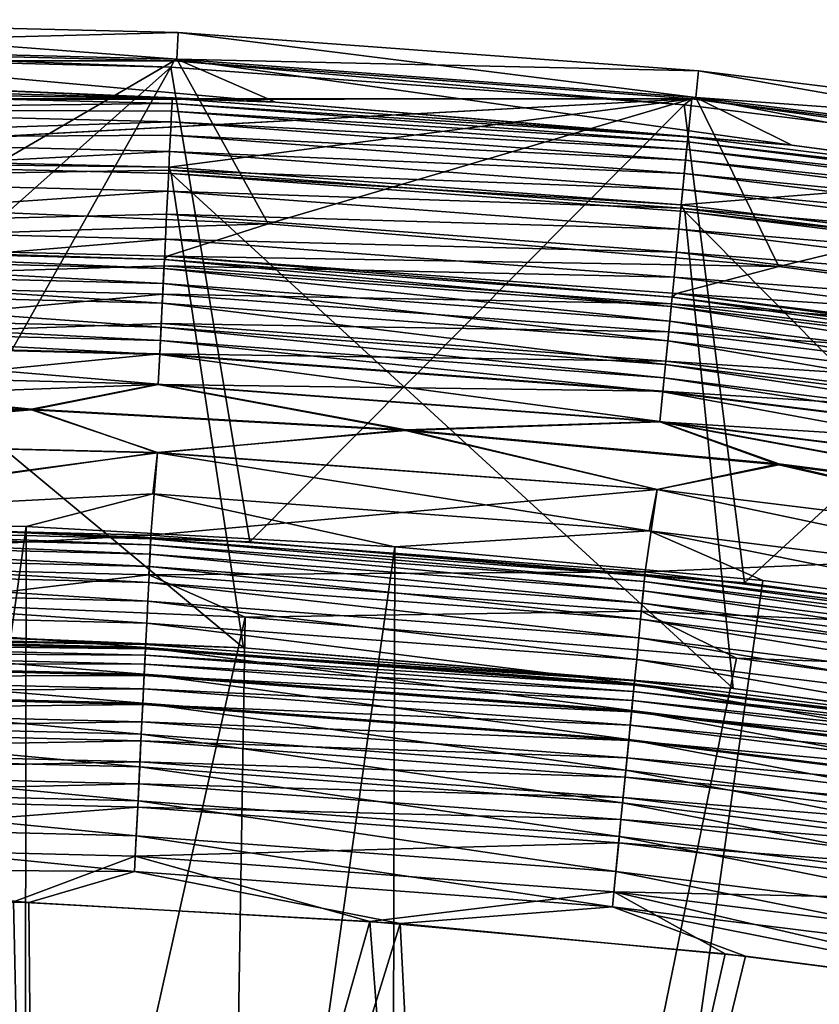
# Model space of a CAD drawing. Header units: metres. Extents: x -901 to 901, y -486 to 401.
# Tile 342 of 366: x 708 to 723, y 382 to 401. Entities that reach past the tile are written whole.
import ezdxf

# ---------------------------------------------------------------- set-up
doc = ezdxf.new("R2010")
doc.units = ezdxf.units.M

msp = doc.modelspace()

# ---------------------------------------------------------------- linework, layer by layer
at = {"layer": 'top'}
for points in [[(-700.736328, 399.977142, -98), (-720.189453, 399.025177, -98), (710.463745, 399.739441, -98)], [(700.736328, 399.977142, -98), (-700.736328, 399.977142, -98), (710.463745, 399.739441, -98)], [(710.463745, 399.739441, -98), (710.397522, 399.62265, -107.314049), (700.736328, 399.977142, -98)], [(710.397522, 399.62265, -107.314049), (700.736328, 399.858093, -107.314049), (700.736328, 399.977142, -98)], [(700.736328, 391.028748, -613.146606), (700.736328, 399.858093, -107.314049), (710.397522, 399.62265, -107.314049)], [(710.463745, 399.739441, -98), (-720.189453, 399.025177, -98), (720.189026, 399.025116, -98)], [(720.04718, 398.913879, -107.314049), (710.397522, 399.62265, -107.314049), (710.463745, 399.739441, -98)], [(720.189026, 399.025116, -98), (720.04718, 398.913879, -107.314049), (710.463745, 399.739441, -98)], [(705.529175, 390.968384, -613.146606), (700.736328, 391.028748, -613.146606), (710.397522, 399.62265, -107.314049)], [(705.529175, 390.968384, -613.146606), (710.397522, 399.62265, -107.314049), (711.883484, 390.701996, -613.146606)], [(710.397522, 399.62265, -107.314049), (720.04718, 398.913879, -107.314049), (711.883484, 390.701996, -613.146606)], [(-720.189453, 399.025177, -98), (-700.736328, 397.977081, -98), (720.189026, 399.025116, -98)], [(720.189026, 399.025116, -98), (-700.736328, 397.977081, -98), (700.736328, 397.977081, -98)], [(700.736328, 397.977081, -98), (710.366211, 397.741699, -98), (720.189026, 399.025116, -98)], [(710.366211, 397.741699, -98), (719.994202, 397.034607, -98), (720.189026, 399.025116, -98)], [(711.883484, 390.701996, -613.146606), (720.04718, 398.913879, -107.314049), (721.185059, 389.926849, -613.146606)], [(720.189026, 399.025116, -98), (719.994202, 397.034607, -98), (729.888245, 397.832825, -98)], [(729.673889, 397.728027, -107.314049), (720.04718, 398.913879, -107.314049), (720.189026, 399.025116, -98)], [(720.04718, 398.913879, -107.314049), (729.673889, 397.728027, -107.314049), (721.185059, 389.926849, -613.146606)], [(729.888245, 397.832825, -98), (729.673889, 397.728027, -107.314049), (720.189026, 399.025116, -98)], [(710.366211, 397.741699, -98), (700.736328, 397.977081, -98), (700.736328, 397.858398, -107.279144)], [(710.40863, 397.620819, -107.279144), (710.366211, 397.741699, -98), (700.736328, 397.858398, -107.279144)], [(710.40863, 397.620819, -107.279144), (700.736328, 397.858398, -107.279144), (711.766907, 388.705688, -613.111694)], [(700.736328, 397.858398, -107.279144), (705.479065, 388.96933, -613.111694), (711.766907, 388.705688, -613.111694)], [(719.994202, 397.034607, -98), (729.595642, 395.85437, -98), (729.888245, 397.832825, -98)], [(719.994202, 397.034607, -98), (710.366211, 397.741699, -98), (710.40863, 397.620819, -107.279144)], [(720.057678, 396.909088, -107.279144), (719.994202, 397.034607, -98), (710.40863, 397.620819, -107.279144)], [(720.057678, 396.909088, -107.279144), (710.40863, 397.620819, -107.279144), (720.96991, 387.938782, -613.111694)], [(710.40863, 397.620819, -107.279144), (711.766907, 388.705688, -613.111694), (720.96991, 387.938782, -613.111694)], [(721.185059, 389.926849, -613.146606), (729.673889, 397.728027, -107.314049), (730.437378, 388.696564, -613.146606)], [(729.595642, 395.85437, -98), (719.994202, 397.034607, -98), (720.057678, 396.909088, -107.279144)], [(729.660156, 395.724854, -107.279144), (729.595642, 395.85437, -98), (720.057678, 396.909088, -107.279144)], [(729.660156, 395.724854, -107.279144), (720.057678, 396.909088, -107.279144), (730.124146, 386.721558, -613.111694)], [(720.057678, 396.909088, -107.279144), (720.96991, 387.938782, -613.111694), (730.124146, 386.721558, -613.111694)], [(700.736328, 390.874756, -614.487427), (700.736328, 391.001373, -613.654114), (710.018127, 390.6427, -614.487244)], [(700.736328, 391.001373, -613.654114), (710.023499, 390.752625, -613.819397), (710.018127, 390.6427, -614.487244)], [(705.529175, 390.968384, -613.146606), (710.023499, 390.752625, -613.819397), (700.736328, 391.001373, -613.654114)], [(705.529175, 390.968384, -613.146606), (711.883484, 390.701996, -613.146606), (710.023499, 390.752625, -613.819397)], [(700.736328, 390.7005, -615.142822), (700.736328, 390.874756, -614.487427), (710.009644, 390.468933, -615.142639)], [(700.736328, 390.874756, -614.487427), (710.018127, 390.6427, -614.487244), (710.009644, 390.468933, -615.142639)], [(710.018127, 390.6427, -614.487244), (710.023499, 390.752625, -613.819397), (719.299133, 389.952026, -614.487244)], [(710.023499, 390.752625, -613.819397), (719.309875, 390.061554, -613.819397), (719.299133, 389.952026, -614.487244)], [(711.883484, 390.701996, -613.146606), (719.309875, 390.061554, -613.819397), (710.023499, 390.752625, -613.819397)], [(700.736328, 390.46344, -615.778137), (700.736328, 390.7005, -615.142822), (709.998108, 390.232697, -615.778259)], [(700.736328, 390.7005, -615.142822), (710.009644, 390.468933, -615.142639), (709.998108, 390.232697, -615.778259)], [(710.009644, 390.468933, -615.142639), (710.018127, 390.6427, -614.487244), (719.282104, 389.7789, -615.142639)], [(710.018127, 390.6427, -614.487244), (719.299133, 389.952026, -614.487244), (719.282104, 389.7789, -615.142639)], [(711.883484, 390.701996, -613.146606), (721.185059, 389.926849, -613.146606), (719.309875, 390.061554, -613.819397)], [(700.736328, 390.166046, -616.386963), (700.736328, 390.46344, -615.778137), (709.983582, 389.935699, -616.387024)], [(700.736328, 390.46344, -615.778137), (709.998108, 390.232697, -615.778259), (709.983582, 389.935699, -616.387024)], [(709.998108, 390.232697, -615.778259), (710.009644, 390.468933, -615.142639), (719.259033, 389.543518, -615.778259)], [(710.009644, 390.468933, -615.142639), (719.282104, 389.7789, -615.142639), (719.259033, 389.543518, -615.778259)], [(709.983582, 389.935699, -616.387024), (709.998108, 390.232697, -615.778259), (719.22998, 389.247589, -616.387024)], [(709.998108, 390.232697, -615.778259), (719.259033, 389.543518, -615.778259), (719.22998, 389.247589, -616.387024)], [(700.736328, 389.81131, -616.963623), (700.736328, 390.166046, -616.386963), (709.966248, 389.581238, -616.963562)], [(700.736328, 390.166046, -616.386963), (709.983582, 389.935699, -616.387024), (709.966248, 389.581238, -616.963562)], [(719.299133, 389.952026, -614.487244), (719.309875, 390.061554, -613.819397), (728.55304, 388.806183, -614.487244)], [(719.309875, 390.061554, -613.819397), (728.569092, 388.915039, -613.819397), (728.55304, 388.806183, -614.487244)], [(721.185059, 389.926849, -613.146606), (728.569092, 388.915039, -613.819397), (719.309875, 390.061554, -613.819397)], [(709.966248, 389.581238, -616.963562), (709.983582, 389.935699, -616.387024), (719.195374, 388.89444, -616.963562)], [(709.983582, 389.935699, -616.387024), (719.22998, 389.247589, -616.387024), (719.195374, 388.89444, -616.963562)], [(719.282104, 389.7789, -615.142639), (719.299133, 389.952026, -614.487244), (728.527588, 388.634094, -615.142639)], [(719.299133, 389.952026, -614.487244), (728.55304, 388.806183, -614.487244), (728.527588, 388.634094, -615.142639)], [(721.185059, 389.926849, -613.146606), (730.437378, 388.696564, -613.146606), (728.569092, 388.915039, -613.819397)], [(700.736328, 389.402557, -617.50293), (700.736328, 389.81131, -616.963623), (709.946289, 389.173035, -617.502808)], [(700.736328, 389.81131, -616.963623), (709.966248, 389.581238, -616.963562), (709.946289, 389.173035, -617.502808)], [(719.259033, 389.543518, -615.778259), (719.282104, 389.7789, -615.142639), (728.492981, 388.400146, -615.778259)], [(719.282104, 389.7789, -615.142639), (728.527588, 388.634094, -615.142639), (728.492981, 388.400146, -615.778259)], [(709.946289, 389.173035, -617.502808), (709.966248, 389.581238, -616.963562), (719.155457, 388.487701, -617.502808)], [(709.966248, 389.581238, -616.963562), (719.195374, 388.89444, -616.963562), (719.155457, 388.487701, -617.502808)], [(719.22998, 389.247589, -616.387024), (719.259033, 389.543518, -615.778259), (728.449463, 388.106018, -616.387024)], [(719.259033, 389.543518, -615.778259), (728.492981, 388.400146, -615.778259), (728.449463, 388.106018, -616.387024)], [(700.736328, 388.943634, -617.999878), (700.736328, 389.402557, -617.50293), (709.923889, 388.714783, -617.999878)], [(700.736328, 389.402557, -617.50293), (709.946289, 389.173035, -617.502808), (709.923889, 388.714783, -617.999878)], [(709.923889, 388.714783, -617.999878), (709.946289, 389.173035, -617.502808), (719.110657, 388.031128, -617.999878)], [(709.946289, 389.173035, -617.502808), (719.155457, 388.487701, -617.502808), (719.110657, 388.031128, -617.999878)], [(719.195374, 388.89444, -616.963562), (719.22998, 389.247589, -616.387024), (728.397522, 387.755005, -616.963562)], [(719.22998, 389.247589, -616.387024), (728.449463, 388.106018, -616.387024), (728.397522, 387.755005, -616.963562)], [(709.926514, 388.768188, -613.591614), (705.479065, 388.96933, -613.111694), (700.736328, 388.997406, -613.591736)], [(700.736328, 388.997406, -613.591736), (700.736328, 388.91925, -614.067932), (709.926514, 388.768188, -613.591614)], [(700.736328, 388.438721, -618.450073), (700.736328, 388.943634, -617.999878), (709.899231, 388.210419, -618.449951)], [(700.736328, 388.943634, -617.999878), (709.923889, 388.714783, -617.999878), (709.899231, 388.210419, -618.449951)], [(700.736328, 388.91925, -614.067932), (709.922668, 388.689789, -614.067932), (709.926514, 388.768188, -613.591614)], [(700.736328, 388.91925, -614.067932), (700.736328, 388.794922, -614.535522), (709.922668, 388.689789, -614.067932)], [(711.766907, 388.705688, -613.111694), (705.479065, 388.96933, -613.111694), (709.926514, 388.768188, -613.591614)], [(719.155457, 388.487701, -617.502808), (719.195374, 388.89444, -616.963562), (728.337769, 387.350739, -617.502808)], [(719.195374, 388.89444, -616.963562), (728.397522, 387.755005, -616.963562), (728.337769, 387.350739, -617.502808)], [(700.736328, 388.794922, -614.535522), (709.916626, 388.565857, -614.5354), (709.922668, 388.689789, -614.067932)], [(700.736328, 388.794922, -614.535522), (700.736328, 388.625854, -614.988647), (709.916626, 388.565857, -614.5354)], [(709.899231, 388.210419, -618.449951), (709.923889, 388.714783, -617.999878), (719.06134, 387.528595, -618.449951)], [(709.926514, 388.768188, -613.591614), (709.922668, 388.689789, -614.067932), (719.115906, 388.084351, -613.591614)], [(709.923889, 388.714783, -617.999878), (719.110657, 388.031128, -617.999878), (719.06134, 387.528595, -618.449951)], [(719.115906, 388.084351, -613.591614), (711.766907, 388.705688, -613.111694), (709.926514, 388.768188, -613.591614)], [(700.736328, 388.625854, -614.988647), (709.908386, 388.397339, -614.98877), (709.916626, 388.565857, -614.5354)], [(700.736328, 388.625854, -614.988647), (700.736328, 388.413727, -615.422974), (709.908386, 388.397339, -614.98877)], [(709.916626, 388.565857, -614.5354), (709.908386, 388.397339, -614.98877), (719.09613, 387.882721, -614.5354)], [(709.922668, 388.689789, -614.067932), (709.916626, 388.565857, -614.5354), (719.108215, 388.006226, -614.067932)], [(709.916626, 388.565857, -614.5354), (719.09613, 387.882721, -614.5354), (719.108215, 388.006226, -614.067932)], [(709.922668, 388.689789, -614.067932), (719.108215, 388.006226, -614.067932), (719.115906, 388.084351, -613.591614)], [(720.96991, 387.938782, -613.111694), (711.766907, 388.705688, -613.111694), (719.115906, 388.084351, -613.591614)], [(700.736328, 387.892395, -618.849365), (700.736328, 388.438721, -618.450073), (709.872559, 387.664734, -618.849182)], [(700.736328, 388.438721, -618.450073), (709.899231, 388.210419, -618.449951), (709.872559, 387.664734, -618.849182)], [(700.736328, 388.413727, -615.422974), (709.89801, 388.185516, -615.422974), (709.908386, 388.397339, -614.98877)], [(700.736328, 388.413727, -615.422974), (700.736328, 388.160706, -615.83429), (709.89801, 388.185516, -615.422974)], [(709.908386, 388.397339, -614.98877), (709.89801, 388.185516, -615.422974), (719.079651, 387.714844, -614.98877)], [(709.908386, 388.397339, -614.98877), (719.079651, 387.714844, -614.98877), (719.09613, 387.882721, -614.5354)], [(719.110657, 388.031128, -617.999878), (719.155457, 388.487701, -617.502808), (728.27063, 386.896912, -617.999878)], [(719.155457, 388.487701, -617.502808), (728.337769, 387.350739, -617.502808), (728.27063, 386.896912, -617.999878)], [(700.736328, 388.160706, -615.83429), (709.885681, 387.932678, -615.834167), (709.89801, 388.185516, -615.422974)], [(700.736328, 388.160706, -615.83429), (700.736328, 387.869141, -616.218933), (709.885681, 387.932678, -615.834167)], [(709.872559, 387.664734, -618.849182), (709.899231, 388.210419, -618.449951), (719.007996, 386.984894, -618.849182)], [(709.89801, 388.185516, -615.422974), (709.885681, 387.932678, -615.834167), (719.058899, 387.503784, -615.422974)], [(709.89801, 388.185516, -615.422974), (719.058899, 387.503784, -615.422974), (719.079651, 387.714844, -614.98877)], [(709.899231, 388.210419, -618.449951), (719.06134, 387.528595, -618.449951), (719.007996, 386.984894, -618.849182)], [(719.06134, 387.528595, -618.449951), (719.110657, 388.031128, -617.999878), (728.196716, 386.39743, -618.449951)], [(719.108215, 388.006226, -614.067932), (719.09613, 387.882721, -614.5354), (728.266968, 386.872162, -614.067932)], [(719.115906, 388.084351, -613.591614), (719.108215, 388.006226, -614.067932), (728.278442, 386.949799, -613.591614)], [(719.108215, 388.006226, -614.067932), (728.266968, 386.872162, -614.067932), (728.278442, 386.949799, -613.591614)], [(719.110657, 388.031128, -617.999878), (728.27063, 386.896912, -617.999878), (728.196716, 386.39743, -618.449951)], [(728.278442, 386.949799, -613.591614), (720.96991, 387.938782, -613.111694), (719.115906, 388.084351, -613.591614)], [(700.736328, 387.869141, -616.218933), (709.87146, 387.641541, -616.218872), (709.885681, 387.932678, -615.834167)], [(700.736328, 387.309631, -619.19397), (700.736328, 387.892395, -618.849365), (709.844116, 387.082825, -619.19397)], [(700.736328, 387.892395, -618.849365), (709.872559, 387.664734, -618.849182), (709.844116, 387.082825, -619.19397)], [(700.736328, 387.869141, -616.218933), (700.736328, 387.541809, -616.573364), (709.87146, 387.641541, -616.218872)], [(709.885681, 387.932678, -615.834167), (709.87146, 387.641541, -616.218872), (719.034241, 387.251862, -615.834167)], [(709.885681, 387.932678, -615.834167), (719.034241, 387.251862, -615.834167), (719.058899, 387.503784, -615.422974)], [(719.09613, 387.882721, -614.5354), (719.079651, 387.714844, -614.98877), (728.248779, 386.74942, -614.5354)], [(719.09613, 387.882721, -614.5354), (728.248779, 386.74942, -614.5354), (728.266968, 386.872162, -614.067932)], [(730.124146, 386.721558, -613.111694), (720.96991, 387.938782, -613.111694), (728.278442, 386.949799, -613.591614)], [(700.736328, 387.541809, -616.573364), (709.855469, 387.314667, -616.573364), (709.87146, 387.641541, -616.218872)], [(709.844116, 387.082825, -619.19397), (709.872559, 387.664734, -618.849182), (718.951111, 386.40509, -619.19397)], [(709.87146, 387.641541, -616.218872), (709.855469, 387.314667, -616.573364), (719.005737, 386.961761, -616.218872)], [(709.87146, 387.641541, -616.218872), (719.005737, 386.961761, -616.218872), (719.034241, 387.251862, -615.834167)], [(709.872559, 387.664734, -618.849182), (719.007996, 386.984894, -618.849182), (718.951111, 386.40509, -619.19397)], [(719.079651, 387.714844, -614.98877), (719.058899, 387.503784, -615.422974), (728.224121, 386.58255, -614.98877)], [(719.079651, 387.714844, -614.98877), (728.224121, 386.58255, -614.98877), (728.248779, 386.74942, -614.5354)], [(700.736328, 387.541809, -616.573364), (700.736328, 387.181671, -616.89447), (709.855469, 387.314667, -616.573364)], [(719.007996, 386.984894, -618.849182), (719.06134, 387.528595, -618.449951), (728.116821, 385.857025, -618.849182)], [(719.058899, 387.503784, -615.422974), (719.034241, 387.251862, -615.834167), (728.193115, 386.372742, -615.422974)], [(719.058899, 387.503784, -615.422974), (728.193115, 386.372742, -615.422974), (728.224121, 386.58255, -614.98877)], [(719.06134, 387.528595, -618.449951), (728.196716, 386.39743, -618.449951), (728.116821, 385.857025, -618.849182)], [(700.736328, 387.181671, -616.89447), (709.837891, 386.954926, -616.894409), (709.855469, 387.314667, -616.573364)], [(700.736328, 386.695679, -619.480713), (700.736328, 387.309631, -619.19397), (709.814148, 386.469727, -619.480652)], [(700.736328, 387.309631, -619.19397), (709.844116, 387.082825, -619.19397), (709.814148, 386.469727, -619.480652)], [(709.855469, 387.314667, -616.573364), (709.837891, 386.954926, -616.894409), (718.973816, 386.636108, -616.573364)], [(709.855469, 387.314667, -616.573364), (718.973816, 386.636108, -616.573364), (719.005737, 386.961761, -616.218872)], [(719.034241, 387.251862, -615.834167), (719.005737, 386.961761, -616.218872), (728.156067, 386.122375, -615.834167)], [(719.034241, 387.251862, -615.834167), (728.156067, 386.122375, -615.834167), (728.193115, 386.372742, -615.422974)], [(700.736328, 387.181671, -616.89447), (700.736328, 386.791992, -617.17926), (709.837891, 386.954926, -616.894409)], [(709.814148, 386.469727, -619.480652), (709.844116, 387.082825, -619.19397), (718.891235, 385.79422, -619.480652)], [(709.844116, 387.082825, -619.19397), (718.951111, 386.40509, -619.19397), (718.891235, 385.79422, -619.480652)], [(700.736328, 386.791992, -617.17926), (709.818848, 386.565704, -617.179138), (709.837891, 386.954926, -616.894409)], [(709.837891, 386.954926, -616.894409), (709.818848, 386.565704, -617.179138), (718.93866, 386.277649, -616.894409)], [(709.837891, 386.954926, -616.894409), (718.93866, 386.277649, -616.894409), (718.973816, 386.636108, -616.573364)], [(718.951111, 386.40509, -619.19397), (719.007996, 386.984894, -618.849182), (728.031555, 385.280731, -619.19397)], [(719.005737, 386.961761, -616.218872), (718.973816, 386.636108, -616.573364), (728.113403, 385.834045, -616.218872)], [(719.005737, 386.961761, -616.218872), (728.113403, 385.834045, -616.218872), (728.156067, 386.122375, -615.834167)], [(719.007996, 386.984894, -618.849182), (728.116821, 385.857025, -618.849182), (728.031555, 385.280731, -619.19397)], [(700.736328, 386.791992, -617.17926), (700.736328, 386.376343, -617.42511), (709.818848, 386.565704, -617.179138)], [(700.736328, 386.056366, -619.706604), (700.736328, 386.695679, -619.480713), (709.782959, 385.830872, -619.706055)], [(700.736328, 386.695679, -619.480713), (709.814148, 386.469727, -619.480652), (709.782959, 385.830872, -619.706055)], [(709.818848, 386.565704, -617.179138), (700.736328, 386.376343, -617.42511), (709.798584, 386.150635, -617.425049)], [(718.900574, 385.889862, -617.179138), (709.818848, 386.565704, -617.179138), (709.798584, 386.150635, -617.425049)], [(718.93866, 386.277649, -616.894409), (709.818848, 386.565704, -617.179138), (718.900574, 385.889862, -617.179138)], [(718.973816, 386.636108, -616.573364), (718.93866, 386.277649, -616.894409), (728.065552, 385.510345, -616.573364)], [(718.973816, 386.636108, -616.573364), (728.065552, 385.510345, -616.573364), (728.113403, 385.834045, -616.218872)], [(709.798584, 386.150635, -617.425049), (700.736328, 386.376343, -617.42511), (700.736328, 385.938416, -617.629578)], [(709.782959, 385.830872, -619.706055), (709.814148, 386.469727, -619.480652), (718.828735, 385.157684, -619.706055)], [(709.814148, 386.469727, -619.480652), (718.891235, 385.79422, -619.480652), (718.828735, 385.157684, -619.706055)], [(718.891235, 385.79422, -619.480652), (718.951111, 386.40509, -619.19397), (727.941772, 384.673553, -619.480652)], [(718.951111, 386.40509, -619.19397), (728.031555, 385.280731, -619.19397), (727.941772, 384.673553, -619.480652)], [(709.798584, 386.150635, -617.425049), (700.736328, 385.938416, -617.629578), (709.777222, 385.713348, -617.629578)], [(718.860046, 385.476318, -617.425049), (709.798584, 386.150635, -617.425049), (709.777222, 385.713348, -617.629578)], [(718.900574, 385.889862, -617.179138), (709.798584, 386.150635, -617.425049), (718.860046, 385.476318, -617.425049)], [(728.012817, 385.154083, -616.894409), (718.93866, 386.277649, -616.894409), (718.900574, 385.889862, -617.179138)], [(728.065552, 385.510345, -616.573364), (718.93866, 386.277649, -616.894409), (728.012817, 385.154083, -616.894409)], [(700.736328, 385.39801, -619.869446), (700.736328, 386.056366, -619.706604), (709.750793, 385.173309, -619.86853)], [(700.736328, 386.056366, -619.706604), (709.782959, 385.830872, -619.706055), (709.750793, 385.173309, -619.86853)], [(709.777222, 385.713348, -617.629578), (700.736328, 385.938416, -617.629578), (700.736328, 385.012726, -617.90686)], [(709.750793, 385.173309, -619.86853), (709.782959, 385.830872, -619.706055), (718.764465, 384.502533, -619.86853)], [(709.782959, 385.830872, -619.706055), (718.828735, 385.157684, -619.706055), (718.764465, 384.502533, -619.86853)], [(718.828735, 385.157684, -619.706055), (718.891235, 385.79422, -619.480652), (727.848206, 384.040894, -619.706055)], [(727.955811, 384.768616, -617.179138), (718.900574, 385.889862, -617.179138), (718.860046, 385.476318, -617.425049)], [(718.891235, 385.79422, -619.480652), (727.941772, 384.673553, -619.480652), (727.848206, 384.040894, -619.706055)], [(728.012817, 385.154083, -616.894409), (718.900574, 385.889862, -617.179138), (727.955811, 384.768616, -617.179138)], [(700.736328, 385.012726, -617.90686), (709.731995, 384.788635, -617.90625), (709.777222, 385.713348, -617.629578)], [(709.731995, 384.788635, -617.90625), (718.817261, 385.040588, -617.629578), (709.777222, 385.713348, -617.629578)], [(709.777222, 385.713348, -617.629578), (718.817261, 385.040588, -617.629578), (718.860046, 385.476318, -617.425049)], [(700.736328, 384.562592, -619.981506), (700.736328, 385.39801, -619.869446), (709.71814, 384.504486, -619.966919)], [(700.736328, 385.39801, -619.869446), (709.750793, 385.173309, -619.86853), (709.71814, 384.504486, -619.966919)], [(718.817261, 385.040588, -617.629578), (727.89502, 384.357574, -617.425049), (718.860046, 385.476318, -617.425049)], [(718.860046, 385.476318, -617.425049), (727.89502, 384.357574, -617.425049), (727.955811, 384.768616, -617.179138)], [(707.441833, 383.932007, -618), (709.731995, 384.788635, -617.90625), (700.736328, 385.012726, -617.90686)], [(709.71814, 384.504486, -619.966919), (709.750793, 385.173309, -619.86853), (718.699097, 383.836121, -619.966919)], [(709.731995, 384.788635, -617.90625), (718.726868, 384.119263, -617.90625), (718.817261, 385.040588, -617.629578)], [(709.750793, 385.173309, -619.86853), (718.764465, 384.502533, -619.86853), (718.699097, 383.836121, -619.966919)], [(718.726868, 384.119263, -617.90625), (727.830994, 383.9245, -617.629578), (718.817261, 385.040588, -617.629578)], [(718.764465, 384.502533, -619.86853), (718.828735, 385.157684, -619.706055), (727.751892, 383.389679, -619.86853)], [(718.817261, 385.040588, -617.629578), (727.830994, 383.9245, -617.629578), (727.89502, 384.357574, -617.425049)], [(718.828735, 385.157684, -619.706055), (727.848206, 384.040894, -619.706055), (727.751892, 383.389679, -619.86853)], [(707.441833, 383.932007, -618), (714.138367, 383.564148, -618), (709.731995, 384.788635, -617.90625)], [(714.138367, 383.564148, -618), (718.726868, 384.119263, -617.90625), (709.731995, 384.788635, -617.90625)], [(700.736328, 384.054688, -620), (700.736328, 384.562592, -619.981506), (707.72937, 383.921265, -620)], [(700.736328, 384.562592, -619.981506), (709.71814, 384.504486, -619.966919), (707.72937, 383.921265, -620)], [(707.72937, 383.921265, -620), (709.71814, 384.504486, -619.966919), (714.712219, 383.521179, -620)], [(709.71814, 384.504486, -619.966919), (718.699097, 383.836121, -619.966919), (714.712219, 383.521179, -620)], [(718.699097, 383.836121, -619.966919), (718.764465, 384.502533, -619.86853), (727.653931, 382.727325, -619.966919)], [(718.764465, 384.502533, -619.86853), (727.751892, 383.389679, -619.86853), (727.653931, 382.727325, -619.966919)], [(714.138367, 383.564148, -618), (720.816956, 382.951569, -618), (718.726868, 384.119263, -617.90625)], [(720.816956, 382.951569, -618), (727.468689, 382.095093, -618), (718.726868, 384.119263, -617.90625)], [(718.726868, 384.119263, -617.90625), (727.468689, 382.095093, -618), (727.695557, 383.008759, -617.90625)], [(727.830994, 383.9245, -617.629578), (718.726868, 384.119263, -617.90625), (727.695557, 383.008759, -617.90625)], [(707.937378, 361.568451, -620), (700, 361.763306, -620), (700.736328, 384.054688, -620)], [(700.736328, 384.054688, -618), (700, 361.763306, -618), (707.937378, 361.568451, -618)], [(707.72937, 383.921265, -620), (707.937378, 361.568451, -620), (700.736328, 384.054688, -620)], [(707.937378, 361.568451, -618), (707.441833, 383.932007, -618), (700.736328, 384.054688, -618)], [(714.138367, 383.564148, -618), (707.441833, 383.932007, -618), (707.937378, 361.568451, -618)], [(707.72937, 383.921265, -620), (714.712219, 383.521179, -620), (707.937378, 361.568451, -620)], [(714.712219, 383.521179, -620), (718.699097, 383.836121, -619.966919), (721.199768, 382.908966, -620)], [(718.699097, 383.836121, -619.966919), (727.468689, 382.095093, -620), (721.199768, 382.908966, -620)], [(727.653931, 382.727325, -619.966919), (727.468689, 382.095093, -620), (718.699097, 383.836121, -619.966919)], [(715.855591, 360.984344, -618), (714.138367, 383.564148, -618), (707.937378, 361.568451, -618)], [(715.855591, 360.984344, -618), (720.816956, 382.951569, -618), (714.138367, 383.564148, -618)], [(714.712219, 383.521179, -620), (715.855591, 360.984344, -620), (707.937378, 361.568451, -620)], [(714.712219, 383.521179, -620), (721.199768, 382.908966, -620), (715.855591, 360.984344, -620)], [(727.468689, 382.095093, -618), (720.816956, 382.951569, -618), (715.855591, 360.984344, -618)], [(721.199768, 382.908966, -620), (727.468689, 382.095093, -620), (715.855591, 360.984344, -620)], [(715.855591, 360.984344, -620), (727.468689, 382.095093, -620), (723.735596, 360.012451, -620)], [(723.735596, 360.012451, -618), (727.468689, 382.095093, -618), (715.855591, 360.984344, -618)]]:
    msp.add_3dface(points, dxfattribs=at)
at = {"layer": 'top0'}
for points in [[(700.734314, 400.014801, -87), (710.512573, 399.77478, -87), (705.677246, 396.952454, -87)], [(705.734741, 399.244507, -5.947641), (712.364197, 398.966614, -5.947641), (700.734314, 400.014801, -87)], [(700.734314, 400.014801, -87), (712.364197, 398.966614, -5.947641), (710.512573, 399.77478, -87)], [(705.677246, 396.952454, -87), (710.512573, 399.77478, -87), (712.23053, 396.677734, -87)], [(710.512573, 399.77478, -87), (720.267212, 399.055206, -87), (712.23053, 396.677734, -87)], [(712.364197, 398.966614, -5.947641), (722.073975, 398.157501, -5.947641), (710.512573, 399.77478, -87)], [(710.512573, 399.77478, -87), (722.073975, 398.157501, -5.947641), (720.267212, 399.055206, -87)], [(710.42627, 399.032227, -5.365363), (705.734741, 399.244507, -5.947641), (700.734314, 399.307465, -5.947641)], [(700.734314, 399.307465, -5.947641), (700.734314, 399.183319, -4.784558), (710.42627, 399.032227, -5.365363)], [(700.734314, 399.183319, -4.784558), (710.421875, 398.941711, -4.786941), (710.42627, 399.032227, -5.365363)], [(700.734314, 399.183319, -4.784558), (700.734314, 398.835846, -3.667668), (710.421875, 398.941711, -4.786941)], [(712.364197, 398.966614, -5.947641), (705.734741, 399.244507, -5.947641), (710.42627, 399.032227, -5.365363)], [(700.734314, 398.835846, -3.667668), (710.414734, 398.795563, -4.218875), (710.421875, 398.941711, -4.786941)], [(710.421875, 398.941711, -4.786941), (710.414734, 398.795563, -4.218875), (720.108521, 398.220825, -4.786941)], [(710.42627, 399.032227, -5.365363), (710.421875, 398.941711, -4.786941), (720.117371, 398.311035, -5.365363)], [(710.421875, 398.941711, -4.786941), (720.108521, 398.220825, -4.786941), (720.117371, 398.311035, -5.365363)], [(720.117371, 398.311035, -5.365363), (712.364197, 398.966614, -5.947641), (710.42627, 399.032227, -5.365363)], [(712.23053, 396.677734, -87), (720.267212, 399.055206, -87), (721.827332, 395.878052, -87)], [(722.073975, 398.157501, -5.947641), (712.364197, 398.966614, -5.947641), (720.117371, 398.311035, -5.365363)], [(720.267212, 399.055206, -87), (729.974854, 397.85791, -87), (721.827332, 395.878052, -87)], [(722.073975, 398.157501, -5.947641), (731.732422, 396.873077, -5.947641), (720.267212, 399.055206, -87)], [(720.267212, 399.055206, -87), (731.732422, 396.873077, -5.947641), (729.974854, 397.85791, -87)], [(710.414734, 398.795563, -4.218875), (700.734314, 398.835846, -3.667668), (710.404907, 398.594971, -3.667668)], [(700.734314, 398.835846, -3.667668), (700.734314, 398.278259, -2.639419), (710.404907, 398.594971, -3.667668)], [(710.404907, 398.594971, -3.667668), (720.094238, 398.075256, -4.218875), (710.414734, 398.795563, -4.218875)], [(710.414734, 398.795563, -4.218875), (720.094238, 398.075256, -4.218875), (720.108521, 398.220825, -4.786941)], [(710.404907, 398.594971, -3.667668), (700.734314, 398.278259, -2.639419), (710.392517, 398.34137, -3.139467)], [(710.392517, 398.34137, -3.139467), (720.074646, 397.875366, -3.667668), (710.404907, 398.594971, -3.667668)], [(720.074646, 397.875366, -3.667668), (720.094238, 398.075256, -4.218875), (710.404907, 398.594971, -3.667668)], [(700.734314, 398.278259, -2.639419), (710.377686, 398.037598, -2.639013), (710.392517, 398.34137, -3.139467)], [(710.392517, 398.34137, -3.139467), (710.377686, 398.037598, -2.639013), (720.049805, 397.622681, -3.139467)], [(720.074646, 397.875366, -3.667668), (710.392517, 398.34137, -3.139467), (720.049805, 397.622681, -3.139467)], [(700.734314, 398.278259, -2.639419), (700.734314, 397.531799, -1.738888), (710.377686, 398.037598, -2.639013)], [(720.108521, 398.220825, -4.786941), (720.094238, 398.075256, -4.218875), (729.766907, 397.024902, -4.786941)], [(720.117371, 398.311035, -5.365363), (720.108521, 398.220825, -4.786941), (729.780151, 397.114563, -5.365363)], [(720.108521, 398.220825, -4.786941), (729.766907, 397.024902, -4.786941), (729.780151, 397.114563, -5.365363)], [(729.780151, 397.114563, -5.365363), (722.073975, 398.157501, -5.947641), (720.117371, 398.311035, -5.365363)], [(731.732422, 396.873077, -5.947641), (722.073975, 398.157501, -5.947641), (729.780151, 397.114563, -5.365363)], [(700.734314, 397.531799, -1.738888), (710.360535, 397.68692, -2.170691), (710.377686, 398.037598, -2.639013)], [(710.377686, 398.037598, -2.639013), (710.360535, 397.68692, -2.170691), (720.020142, 397.320038, -2.639013)], [(710.377686, 398.037598, -2.639013), (720.020142, 397.320038, -2.639013), (720.049805, 397.622681, -3.139467)], [(720.094238, 398.075256, -4.218875), (720.074646, 397.875366, -3.667668), (729.745544, 396.880188, -4.218875)], [(720.094238, 398.075256, -4.218875), (729.745544, 396.880188, -4.218875), (729.766907, 397.024902, -4.786941)], [(729.716125, 396.681519, -3.667668), (720.074646, 397.875366, -3.667668), (720.049805, 397.622681, -3.139467)], [(729.745544, 396.880188, -4.218875), (720.074646, 397.875366, -3.667668), (729.716125, 396.681519, -3.667668)], [(721.827332, 395.878052, -87), (729.974854, 397.85791, -87), (731.373291, 394.608612, -87)], [(710.360535, 397.68692, -2.170691), (700.734314, 397.531799, -1.738888), (710.341248, 397.292511, -1.738888)], [(710.341248, 397.292511, -1.738888), (719.98584, 396.970612, -2.170691), (710.360535, 397.68692, -2.170691)], [(710.360535, 397.68692, -2.170691), (719.98584, 396.970612, -2.170691), (720.020142, 397.320038, -2.639013)], [(720.049805, 397.622681, -3.139467), (720.020142, 397.320038, -2.639013), (729.678955, 396.430359, -3.139467)], [(720.049805, 397.622681, -3.139467), (729.678955, 396.430359, -3.139467), (729.716125, 396.681519, -3.667668)], [(700.734314, 397.531799, -1.738888), (700.734314, 396.624786, -1.0003), (710.341248, 397.292511, -1.738888)], [(710.341248, 397.292511, -1.738888), (700.734314, 396.624786, -1.0003), (710.320007, 396.857819, -1.34779)], [(710.320007, 396.857819, -1.34779), (719.947327, 396.577637, -1.738888), (710.341248, 397.292511, -1.738888)], [(719.947327, 396.577637, -1.738888), (719.98584, 396.970612, -2.170691), (710.341248, 397.292511, -1.738888)], [(720.020142, 397.320038, -2.639013), (719.98584, 396.970612, -2.170691), (729.63446, 396.129547, -2.639013)], [(720.020142, 397.320038, -2.639013), (729.63446, 396.129547, -2.639013), (729.678955, 396.430359, -3.139467)], [(700.734314, 396.307465, -5.959025), (705.677246, 396.952454, -87), (712.23053, 396.677734, -87)], [(700.734314, 396.624786, -1.0003), (710.296997, 396.387024, -1.000777), (710.320007, 396.857819, -1.34779)], [(710.320007, 396.857819, -1.34779), (710.296997, 396.387024, -1.000777), (719.904846, 396.144531, -1.34779)], [(719.947327, 396.577637, -1.738888), (710.320007, 396.857819, -1.34779), (719.904846, 396.144531, -1.34779)], [(719.98584, 396.970612, -2.170691), (719.947327, 396.577637, -1.738888), (729.58313, 395.782257, -2.170691)], [(719.98584, 396.970612, -2.170691), (729.58313, 395.782257, -2.170691), (729.63446, 396.129547, -2.639013)], [(710.330627, 396.071899, -5.959025), (700.734314, 396.307465, -5.959025), (712.23053, 396.677734, -87)], [(710.330627, 396.071899, -5.959025), (712.23053, 396.677734, -87), (721.827332, 395.878052, -87)], [(700.734314, 396.624786, -1.0003), (700.734314, 395.591705, -0.451727), (710.296997, 396.387024, -1.000777)], [(729.52533, 395.391663, -1.738888), (719.947327, 396.577637, -1.738888), (719.904846, 396.144531, -1.34779)], [(729.58313, 395.782257, -2.170691), (719.947327, 396.577637, -1.738888), (729.52533, 395.391663, -1.738888)], [(710.296997, 396.387024, -1.000777), (700.734314, 395.591705, -0.451727), (710.272461, 395.884521, -0.70103)], [(700.734314, 396.245697, -5.380377), (700.734314, 396.307465, -5.959025), (710.278442, 396.007813, -5.381563)], [(700.734314, 396.307465, -5.959025), (710.330627, 396.071899, -5.959025), (710.278442, 396.007813, -5.381563)], [(719.858826, 395.675446, -1.000777), (710.296997, 396.387024, -1.000777), (710.272461, 395.884521, -0.70103)], [(719.904846, 396.144531, -1.34779), (710.296997, 396.387024, -1.000777), (719.858826, 395.675446, -1.000777)], [(700.734314, 396.072815, -4.82471), (700.734314, 396.245697, -5.380377), (710.27002, 395.835297, -4.82471)], [(700.734314, 396.245697, -5.380377), (710.278442, 396.007813, -5.381563), (710.27002, 395.835297, -4.82471)], [(729.46167, 394.961182, -1.34779), (719.904846, 396.144531, -1.34779), (719.858826, 395.675446, -1.000777)], [(729.52533, 395.391663, -1.738888), (719.904846, 396.144531, -1.34779), (729.46167, 394.961182, -1.34779)], [(700.734314, 395.79541, -4.313144), (700.734314, 396.072815, -4.82471), (710.25647, 395.558014, -4.312942)], [(700.734314, 396.072815, -4.82471), (710.27002, 395.835297, -4.82471), (710.25647, 395.558014, -4.312942)], [(710.27002, 395.835297, -4.82471), (710.278442, 396.007813, -5.381563), (719.804871, 395.125732, -4.82471)], [(710.278442, 396.007813, -5.381563), (710.330627, 396.071899, -5.959025), (719.821716, 395.297607, -5.381563)], [(710.278442, 396.007813, -5.381563), (719.821716, 395.297607, -5.381563), (719.804871, 395.125732, -4.82471)], [(710.330627, 396.071899, -5.959025), (719.90387, 395.365723, -5.959025), (719.821716, 395.297607, -5.381563)], [(719.90387, 395.365723, -5.959025), (710.330627, 396.071899, -5.959025), (721.827332, 395.878052, -87)], [(710.272461, 395.884521, -0.70103), (700.734314, 395.591705, -0.451727), (710.246521, 395.354797, -0.451727)], [(700.734314, 395.424042, -3.865118), (700.734314, 395.79541, -4.313144), (710.238342, 395.187317, -3.865118)], [(700.734314, 395.79541, -4.313144), (710.25647, 395.558014, -4.312942), (710.238342, 395.187317, -3.865118)], [(719.809692, 395.174805, -0.70103), (710.272461, 395.884521, -0.70103), (710.246521, 395.354797, -0.451727)], [(710.25647, 395.558014, -4.312942), (710.27002, 395.835297, -4.82471), (719.777771, 394.849457, -4.312942)], [(710.27002, 395.835297, -4.82471), (719.804871, 395.125732, -4.82471), (719.777771, 394.849457, -4.312942)], [(719.858826, 395.675446, -1.000777), (710.272461, 395.884521, -0.70103), (719.809692, 395.174805, -0.70103)], [(719.90387, 395.365723, -5.959025), (721.827332, 395.878052, -87), (731.373291, 394.608612, -87)], [(710.246521, 395.354797, -0.451727), (700.734314, 395.591705, -0.451727), (700.734314, 394.471832, -0.114015)], [(710.238342, 395.187317, -3.865118), (710.25647, 395.558014, -4.312942), (719.741516, 394.480103, -3.865118)], [(710.25647, 395.558014, -4.312942), (719.777771, 394.849457, -4.312942), (719.741516, 394.480103, -3.865118)], [(729.3927, 394.494934, -1.000777), (719.858826, 395.675446, -1.000777), (719.809692, 395.174805, -0.70103)], [(729.46167, 394.961182, -1.34779), (719.858826, 395.675446, -1.000777), (729.3927, 394.494934, -1.000777)], [(700.734314, 394.972778, -3.497662), (700.734314, 395.424042, -3.865118), (710.21637, 394.736816, -3.497899)], [(700.734314, 395.424042, -3.865118), (710.238342, 395.187317, -3.865118), (710.21637, 394.736816, -3.497899)], [(700.734314, 394.471832, -0.114015), (710.219543, 394.802521, -0.255695), (710.246521, 395.354797, -0.451727)], [(710.21637, 394.736816, -3.497899), (710.238342, 395.187317, -3.865118), (719.69751, 394.03125, -3.497899)], [(710.219543, 394.802521, -0.255695), (719.757935, 394.646973, -0.451727), (710.246521, 395.354797, -0.451727)], [(710.238342, 395.187317, -3.865118), (719.741516, 394.480103, -3.865118), (719.69751, 394.03125, -3.497899)], [(710.246521, 395.354797, -0.451727), (719.757935, 394.646973, -0.451727), (719.809692, 395.174805, -0.70103)], [(719.804871, 395.125732, -4.82471), (719.821716, 395.297607, -5.381563), (729.31189, 393.948547, -4.82471)], [(719.821716, 395.297607, -5.381563), (719.90387, 395.365723, -5.959025), (729.337158, 394.119385, -5.381563)], [(719.821716, 395.297607, -5.381563), (729.337158, 394.119385, -5.381563), (729.31189, 393.948547, -4.82471)], [(719.90387, 395.365723, -5.959025), (729.430847, 394.190674, -5.959025), (729.337158, 394.119385, -5.381563)], [(729.430847, 394.190674, -5.959025), (719.90387, 395.365723, -5.959025), (731.373291, 394.608612, -87)], [(719.757935, 394.646973, -0.451727), (729.319092, 393.997314, -0.70103), (719.809692, 395.174805, -0.70103)], [(719.777771, 394.849457, -4.312942), (719.804871, 395.125732, -4.82471), (729.271301, 393.67395, -4.312942)], [(719.804871, 395.125732, -4.82471), (729.31189, 393.948547, -4.82471), (729.271301, 393.67395, -4.312942)], [(719.809692, 395.174805, -0.70103), (729.319092, 393.997314, -0.70103), (729.3927, 394.494934, -1.000777)], [(700.734314, 394.722473, -3.348646), (700.734314, 394.972778, -3.497662), (710.204102, 394.486847, -3.348771)], [(700.734314, 394.972778, -3.497662), (710.21637, 394.736816, -3.497899), (710.204102, 394.486847, -3.348771)], [(719.741516, 394.480103, -3.865118), (719.777771, 394.849457, -4.312942), (729.21698, 393.306824, -3.865118)], [(719.777771, 394.849457, -4.312942), (729.271301, 393.67395, -4.312942), (729.21698, 393.306824, -3.865118)], [(710.191772, 394.233887, -0.114353), (710.219543, 394.802521, -0.255695), (700.734314, 394.471832, -0.114015)], [(700.734314, 394.458832, -3.22474), (700.734314, 394.722473, -3.348646), (710.191223, 394.223267, -3.22474)], [(700.734314, 394.722473, -3.348646), (710.204102, 394.486847, -3.348771), (710.191223, 394.223267, -3.22474)], [(719.703918, 394.09671, -0.255695), (710.219543, 394.802521, -0.255695), (710.191772, 394.233887, -0.114353)], [(710.204102, 394.486847, -3.348771), (710.21637, 394.736816, -3.497899), (719.673096, 393.782166, -3.348771)], [(710.21637, 394.736816, -3.497899), (719.69751, 394.03125, -3.497899), (719.673096, 393.782166, -3.348771)], [(719.757935, 394.646973, -0.451727), (710.219543, 394.802521, -0.255695), (719.703918, 394.09671, -0.255695)], [(729.241516, 393.472687, -0.451727), (719.757935, 394.646973, -0.451727), (719.703918, 394.09671, -0.255695)], [(729.319092, 393.997314, -0.70103), (719.757935, 394.646973, -0.451727), (729.241516, 393.472687, -0.451727)], [(700.734314, 393.307709), (710.191772, 394.233887, -0.114353), (700.734314, 394.471832, -0.114015)], [(700.734314, 393.901672, -3.056724), (700.734314, 394.458832, -3.22474), (710.164001, 393.665619, -3.056892)], [(700.734314, 394.458832, -3.22474), (710.191223, 394.223267, -3.22474), (710.164001, 393.665619, -3.056892)], [(710.191223, 394.223267, -3.22474), (710.204102, 394.486847, -3.348771), (719.647278, 393.519562, -3.22474)], [(710.204102, 394.486847, -3.348771), (719.673096, 393.782166, -3.348771), (719.647278, 393.519562, -3.22474)], [(719.69751, 394.03125, -3.497899), (719.741516, 394.480103, -3.865118), (729.151001, 392.860687, -3.497899)], [(719.741516, 394.480103, -3.865118), (729.21698, 393.306824, -3.865118), (729.151001, 392.860687, -3.497899)], [(710.163513, 393.655396, -0.028766), (710.191772, 394.233887, -0.114353), (700.734314, 393.307709)], [(719.648315, 393.530151, -0.114353), (710.191772, 394.233887, -0.114353), (710.163513, 393.655396, -0.028766)], [(710.164001, 393.665619, -3.056892), (710.191223, 394.223267, -3.22474), (719.592773, 392.963928, -3.056892)], [(710.191223, 394.223267, -3.22474), (719.647278, 393.519562, -3.22474), (719.592773, 392.963928, -3.056892)], [(719.703918, 394.09671, -0.255695), (710.191772, 394.233887, -0.114353), (719.648315, 393.530151, -0.114353)], [(729.160645, 392.925751, -0.255695), (719.703918, 394.09671, -0.255695), (719.648315, 393.530151, -0.114353)], [(729.241516, 393.472687, -0.451727), (719.703918, 394.09671, -0.255695), (729.160645, 392.925751, -0.255695)], [(700.734314, 393.32251, -3), (700.734314, 393.901672, -3.056724), (707.778931, 393.193604, -3)], [(700.734314, 393.901672, -3.056724), (710.164001, 393.665619, -3.056892), (707.778931, 393.193604, -3)], [(719.673096, 393.782166, -3.348771), (719.69751, 394.03125, -3.497899), (729.11438, 392.613129, -3.348771)], [(719.69751, 394.03125, -3.497899), (729.151001, 392.860687, -3.497899), (729.11438, 392.613129, -3.348771)], [(719.647278, 393.519562, -3.22474), (719.673096, 393.782166, -3.348771), (729.075806, 392.352112, -3.22474)], [(719.673096, 393.782166, -3.348771), (729.11438, 392.613129, -3.348771), (729.075806, 392.352112, -3.22474)], [(707.778381, 393.178833), (710.163513, 393.655396, -0.028766), (700.734314, 393.307709)], [(707.778381, 393.178833), (714.812988, 392.792389), (710.163513, 393.655396, -0.028766)], [(707.778931, 393.193604, -3), (710.164001, 393.665619, -3.056892), (714.814087, 392.807129, -3)], [(714.812988, 392.792389), (719.591797, 392.953766, -0.028766), (710.163513, 393.655396, -0.028766)], [(710.163513, 393.655396, -0.028766), (719.591797, 392.953766, -0.028766), (719.648315, 393.530151, -0.114353)], [(710.164001, 393.665619, -3.056892), (719.592773, 392.963928, -3.056892), (714.814087, 392.807129, -3)], [(719.591797, 392.953766, -0.028766), (729.077332, 392.36264, -0.114353), (719.648315, 393.530151, -0.114353)], [(719.648315, 393.530151, -0.114353), (729.077332, 392.36264, -0.114353), (729.160645, 392.925751, -0.255695)], [(719.592773, 392.963928, -3.056892), (719.647278, 393.519562, -3.22474), (728.99408, 391.799835, -3.056892)], [(719.647278, 393.519562, -3.22474), (729.075806, 392.352112, -3.22474), (728.99408, 391.799835, -3.056892)], [(700.734314, 393.32251, -3), (707.778931, 393.193604, -3), (700.734314, 392.603882, -3)], [(707.778381, 393.178833), (700.734314, 393.307709), (700.734314, 392.603882)], [(707.778931, 393.193604, -3), (710.148926, 392.372772, -3), (700.734314, 392.603882, -3)], [(710.149109, 392.37674), (707.778381, 393.178833), (700.734314, 392.603882)], [(714.812988, 392.792389), (707.778381, 393.178833), (710.149109, 392.37674)], [(707.778931, 393.193604, -3), (714.814087, 392.807129, -3), (710.148926, 392.372772, -3)], [(714.814087, 392.807129, -3), (719.540833, 391.679962, -3), (710.148926, 392.372772, -3)], [(719.541199, 391.68396), (714.812988, 392.792389), (710.149109, 392.37674)], [(714.812988, 392.792389), (721.828735, 392.148865), (719.591797, 392.953766, -0.028766)], [(721.828735, 392.148865), (714.812988, 392.792389), (719.541199, 391.68396)], [(714.814087, 392.807129, -3), (719.592773, 392.963928, -3.056892), (721.830383, 392.163574, -3)], [(714.814087, 392.807129, -3), (721.830383, 392.163574, -3), (719.540833, 391.679962, -3)], [(721.828735, 392.148865), (728.816284, 391.249176), (719.591797, 392.953766, -0.028766)], [(719.591797, 392.953766, -0.028766), (728.816284, 391.249176), (728.992615, 391.789734, -0.028766)], [(729.077332, 392.36264, -0.114353), (719.591797, 392.953766, -0.028766), (728.992615, 391.789734, -0.028766)], [(719.592773, 392.963928, -3.056892), (728.818481, 391.263824, -3), (721.830383, 392.163574, -3)], [(728.99408, 391.799835, -3.056892), (728.818481, 391.263824, -3), (719.592773, 392.963928, -3.056892)], [(700.734314, 392.603882, -3), (710.148926, 392.372772, -3), (700.734314, 391.111328, -3.399924)], [(710.149109, 392.37674), (700.734314, 392.603882), (700.734314, 391.054962, -0.204445)], [(710.025085, 390.823547, -0.204445), (710.149109, 392.37674), (700.734314, 391.054962, -0.204445)], [(710.148926, 392.372772, -3), (710.062988, 391.598938, -3.101714), (700.734314, 391.111328, -3.399924)], [(719.541199, 391.68396), (710.149109, 392.37674), (710.025085, 390.823547, -0.204445)], [(710.062988, 391.598938, -3.101714), (710.148926, 392.372772, -3), (719.390808, 390.904785, -3.101714)], [(710.148926, 392.372772, -3), (719.540833, 391.679962, -3), (719.390808, 390.904785, -3.101714)], [(721.830383, 392.163574, -3), (728.887451, 390.527191, -3), (719.540833, 391.679962, -3)], [(728.888, 390.531128), (721.828735, 392.148865), (719.541199, 391.68396)], [(728.888, 390.531128), (728.816284, 391.249176), (721.828735, 392.148865)], [(721.830383, 392.163574, -3), (728.818481, 391.263824, -3), (728.887451, 390.527191, -3)], [(719.315002, 390.132233, -0.204445), (719.541199, 391.68396), (710.025085, 390.823547, -0.204445)], [(728.888, 390.531128), (719.541199, 391.68396), (719.315002, 390.132233, -0.204445)], [(719.390808, 390.904785, -3.101714), (719.540833, 391.679962, -3), (728.691406, 389.753143, -3.101714)], [(719.540833, 391.679962, -3), (728.887451, 390.527191, -3), (728.691406, 389.753143, -3.101714)], [(710.062988, 391.598938, -3.101714), (707.677917, 390.98468, -3.399924), (700.734314, 391.111328, -3.399924)], [(714.612244, 390.604828, -3.399924), (707.677917, 390.98468, -3.399924), (710.062988, 391.598938, -3.101714)], [(719.390808, 390.904785, -3.101714), (714.612244, 390.604828, -3.399924), (710.062988, 391.598938, -3.101714)], [(700.734314, 341.324097, -32.144608), (700.734314, 391.111328, -3.399924), (707.677917, 390.98468, -3.399924)], [(700.734314, 391.054962, -0.204445), (700.734314, 390.311768, -0.456723), (710.025085, 390.823547, -0.204445)], [(707.610962, 341.10791, -32.172169), (700.734314, 341.324097, -32.144608), (707.677917, 390.98468, -3.399924)], [(707.610962, 341.10791, -32.172169), (707.677917, 390.98468, -3.399924), (714.612244, 390.604828, -3.399924)], [(700.734314, 390.311768, -0.456723), (709.988831, 390.081268, -0.456723), (710.025085, 390.823547, -0.204445)], [(710.025085, 390.823547, -0.204445), (709.988831, 390.081268, -0.456723), (719.315002, 390.132233, -0.204445)], [(719.390808, 390.904785, -3.101714), (721.528137, 389.972351, -3.399924), (714.612244, 390.604828, -3.399924)], [(728.691406, 389.753143, -3.101714), (728.416321, 389.088013, -3.399924), (719.390808, 390.904785, -3.101714)], [(728.416321, 389.088013, -3.399924), (721.528137, 389.972351, -3.399924), (719.390808, 390.904785, -3.101714)], [(714.468994, 340.558014, -32.198345), (707.610962, 341.10791, -32.172169), (714.612244, 390.604828, -3.399924)], [(714.468994, 340.558014, -32.198345), (714.612244, 390.604828, -3.399924), (721.528137, 389.972351, -3.399924)], [(728.57782, 388.98526, -0.204445), (728.888, 390.531128), (719.315002, 390.132233, -0.204445)], [(705.491638, 389.547943, -0.803848), (709.988831, 390.081268, -0.456723), (700.734314, 390.311768, -0.456723)], [(705.491638, 389.547943, -0.803848), (711.798828, 389.283508, -0.803848), (709.988831, 390.081268, -0.456723)], [(709.988831, 390.081268, -0.456723), (719.242432, 389.392639, -0.456723), (719.315002, 390.132233, -0.204445)], [(711.798828, 389.283508, -0.803848), (719.242432, 389.392639, -0.456723), (709.988831, 390.081268, -0.456723)], [(719.315002, 390.132233, -0.204445), (719.242432, 389.392639, -0.456723), (728.57782, 388.98526, -0.204445)], [(728.416321, 389.088013, -3.399924), (714.468994, 340.558014, -32.198345), (721.528137, 389.972351, -3.399924)], [(711.798828, 389.283508, -0.803848), (705.491638, 389.547943, -0.803848), (700.734314, 339.824097, -29.546532)], [(710.974182, 339.373688, -29.587475), (711.798828, 389.283508, -0.803848), (700.734314, 339.824097, -29.546532)], [(721.030396, 388.514221, -0.803848), (711.798828, 389.283508, -0.803848), (710.974182, 339.373688, -29.587475)], [(711.798828, 389.283508, -0.803848), (721.030396, 388.514221, -0.803848), (719.242432, 389.392639, -0.456723)], [(719.242432, 389.392639, -0.456723), (728.469055, 388.250153, -0.456723), (728.57782, 388.98526, -0.204445)], [(721.030396, 388.514221, -0.803848), (728.469055, 388.250153, -0.456723), (719.242432, 389.392639, -0.456723)], [(721.292175, 339.675354, -32.22316), (714.468994, 340.558014, -32.198345), (728.416321, 389.088013, -3.399924)], [(737.797119, 387.468781, -3.399924), (721.292175, 339.675354, -32.22316), (728.416321, 389.088013, -3.399924)], [(730.213135, 387.293213, -0.803848), (721.030396, 388.514221, -0.803848), (710.974182, 339.373688, -29.587475)], [(721.030396, 388.514221, -0.803848), (730.213135, 387.293213, -0.803848), (728.469055, 388.250153, -0.456723)], [(728.064331, 338.461823, -32.246628), (721.292175, 339.675354, -32.22316), (737.797119, 387.468781, -3.399924)], [(710.974182, 339.373688, -29.587475), (721.18103, 338.163605, -29.625343), (730.213135, 387.293213, -0.803848)], [(721.18103, 338.163605, -29.625343), (728.303345, 336.857208, -29.650164), (730.213135, 387.293213, -0.803848)]]:
    msp.add_3dface(points, dxfattribs=at)
at = {"layer": 'top01'}
for points in [[(700.734314, 400.514801, -105), (710.537109, 400.27417, -105), (700.734314, 400.014801, -105)], [(700.734314, 400.514801, -80), (710.537109, 400.27417, -80), (700.734314, 400.514801, -105)], [(710.537109, 400.27417, -80), (710.537109, 400.27417, -105), (700.734314, 400.514801, -105)], [(700.734314, 400.014801, -80), (710.512573, 399.77478, -80), (700.734314, 400.514801, -80)], [(710.512573, 399.77478, -80), (710.537109, 400.27417, -80), (700.734314, 400.514801, -80)], [(710.537109, 400.27417, -105), (710.512573, 399.77478, -105), (700.734314, 400.014801, -105)], [(710.537109, 400.27417, -105), (720.316223, 399.552795, -105), (710.512573, 399.77478, -105)], [(710.512573, 399.77478, -80), (720.267212, 399.055206, -80), (710.537109, 400.27417, -80)], [(710.537109, 400.27417, -80), (720.316223, 399.552795, -80), (710.537109, 400.27417, -105)], [(720.316223, 399.552795, -80), (720.316223, 399.552795, -105), (710.537109, 400.27417, -105)], [(720.267212, 399.055206, -80), (720.316223, 399.552795, -80), (710.537109, 400.27417, -80)], [(710.512573, 399.77478, -80), (700.734314, 400.014801, -80), (710.512573, 399.77478, -105)], [(700.734314, 400.014801, -80), (700.734314, 400.014801, -105), (710.512573, 399.77478, -105)], [(720.267212, 399.055206, -80), (710.512573, 399.77478, -80), (720.267212, 399.055206, -105)], [(710.512573, 399.77478, -80), (710.512573, 399.77478, -105), (720.267212, 399.055206, -105)], [(720.316223, 399.552795, -105), (720.267212, 399.055206, -105), (710.512573, 399.77478, -105)], [(720.316223, 399.552795, -105), (730.048218, 398.352478, -105), (720.267212, 399.055206, -105)], [(720.267212, 399.055206, -80), (729.974854, 397.85788, -80), (720.316223, 399.552795, -80)], [(720.316223, 399.552795, -80), (730.048218, 398.352478, -80), (720.316223, 399.552795, -105)], [(730.048218, 398.352478, -80), (730.048218, 398.352478, -105), (720.316223, 399.552795, -105)], [(729.974854, 397.85788, -80), (730.048218, 398.352478, -80), (720.316223, 399.552795, -80)], [(729.974854, 397.85788, -80), (720.267212, 399.055206, -80), (729.974854, 397.85788, -105)], [(720.267212, 399.055206, -80), (720.267212, 399.055206, -105), (729.974854, 397.85788, -105)], [(730.048218, 398.352478, -105), (729.974854, 397.85788, -105), (720.267212, 399.055206, -105)]]:
    msp.add_3dface(points, dxfattribs=at)

doc.saveas('drawing.dxf')
